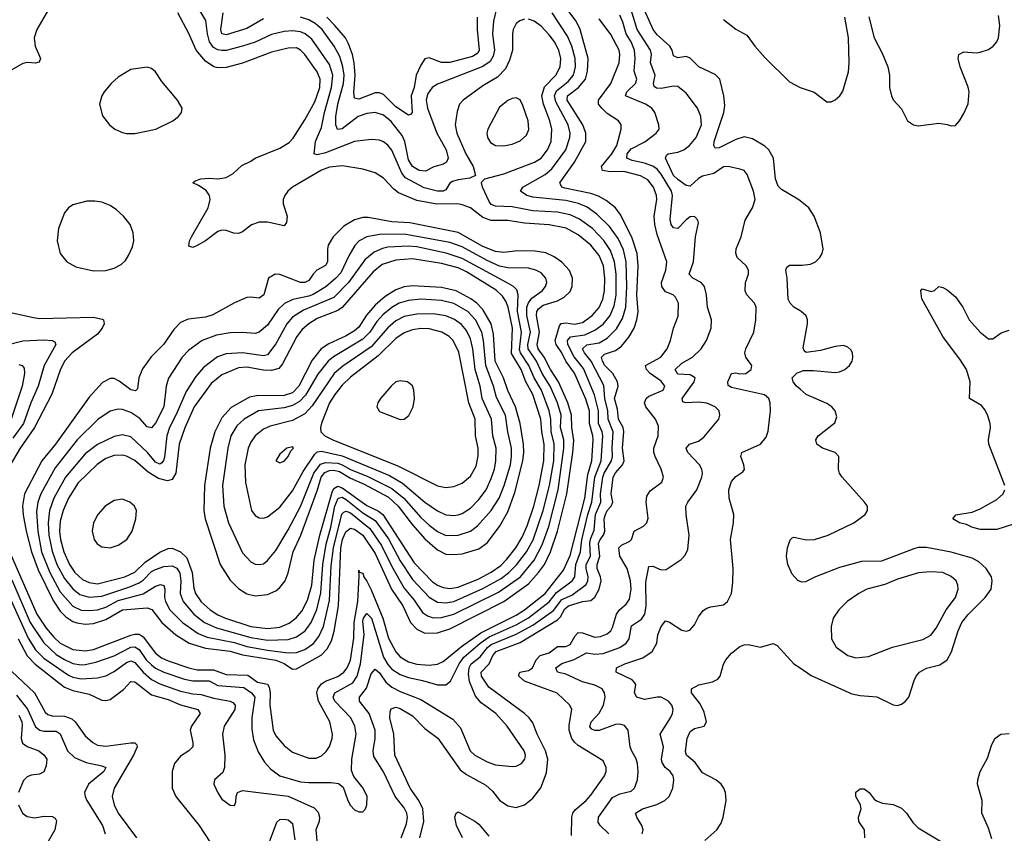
# Model space of a CAD drawing. Header units: inches. Extents: x 1649636 to 1815363, y 506543 to 641975.
# Tile 310 of 656: x 1686234 to 1690986, y 625413 to 629338. Entities that reach past the tile are written whole.
import ezdxf

# ---------------------------------------------------------------- set-up
doc = ezdxf.new("R2010")
doc.units = ezdxf.units.IN
doc.header["$MEASUREMENT"] = 0
doc.layers.add('B6682', color=7, linetype='Continuous')
doc.layers.add('B6692', color=7, linetype='Continuous')

msp = doc.modelspace()

# ---------------------------------------------------------------- linework, layer by layer
at = {"layer": 'B6682', "color": 5}
for points, elevation in [([(1688164.6, 625390), (1688184.5, 625470), (1688180.3, 625530), (1688160.7, 625570), (1688117.9, 625630), (1688045.1, 625790), (1688039.4, 625890), (1688020.5, 625970), (1688021.8, 625998.3), (1688027.2, 626012.8), (1688050, 626020.5), (1688070, 626015.3), (1688130, 625979.3), (1688190, 625918.3), (1688251.7, 625871.7), (1688359.4, 625719.4), (1688390, 625696.9), (1688484, 625644), (1688515.2, 625615.2), (1688550, 625572.1), (1688590, 625544.3), (1688630, 625536.8), (1688670, 625550.2), (1688710, 625581.5), (1688748.7, 625631.3), (1688776, 625704), (1688782.8, 625770), (1688772.2, 625810), (1688731.2, 625890), (1688710, 625945.6), (1688692.5, 625970), (1688669.9, 625990), (1688497.4, 626117.4), (1688462.2, 626170), (1688461, 626190), (1688499.6, 626230), (1688518.2, 626270), (1688533.3, 626290), (1688650, 626333), (1688830, 626442.4), (1688843.7, 626456.3), (1688864.6, 626495.4), (1688882.6, 626510), (1688950, 626531.1), (1688990, 626534.9), (1689010, 626552), (1689030.7, 626590), (1689040.6, 626630), (1689037.9, 626650), (1689021.3, 626690), (1689021.8, 626710), (1689034, 626750), (1689026.7, 626810), (1689035.7, 626830), (1689052.2, 626850), (1689058.5, 626870), (1689055.2, 626930), (1689060.6, 626950), (1689070, 626970.1), (1689088.5, 626990), (1689096.4, 627010), (1689087.9, 627050), (1689098.2, 627130), (1689108.7, 627151.3), (1689142.7, 627190), (1689151.5, 627210), (1689142.7, 627270), (1689150.4, 627350.4), (1689146.8, 627370), (1689124.5, 627410), (1689119.1, 627459.1), (1689104, 627510), (1689121.8, 627570), (1689119.5, 627590), (1689096.2, 627630), (1689058.8, 627670), (1689046.7, 627690), (1689042.6, 627710), (1689055.8, 627724.2), (1689110, 627741.8), (1689138.2, 627761.8), (1689174.4, 627805.5), (1689199.5, 627850), (1689212.5, 627890), (1689218.7, 627930), (1689213.2, 628010), (1689219.6, 628150), (1689213.8, 628210), (1689190, 628283.4), (1689134.9, 628394.9), (1689109.2, 628429.2), (1689064.6, 628464.6), (1689026.7, 628486.7), (1688990, 628498.6), (1688864.7, 628524.7), (1688850.8, 628530), (1688843.3, 628543.3), (1688841.5, 628550), (1688912, 628650), (1688967.1, 628750), (1688966.6, 628790), (1688951.6, 628830), (1688875.7, 628950), (1688878.1, 628970), (1688930.7, 629010), (1688964.2, 629050), (1688974.6, 629090), (1688976.9, 629150), (1688938.3, 629290), (1688919.4, 629330), (1688838.7, 629438.7)], 620), ([(1686373.9, 629386.1), (1686316.9, 629290), (1686304.3, 629250), (1686309.5, 629209.5), (1686333.7, 629150), (1686328, 629132), (1686310, 629128.2), (1686271.8, 629131.8), (1686250, 629126.2), (1686115.3, 629050)], 680), ([(1688670, 629340.2), (1688647.3, 629332.7), (1688630, 629319.1), (1688615.5, 629290), (1688612.3, 629270), (1688611.7, 629190), (1688597.8, 629142.2), (1688578.8, 629101.2), (1688539.8, 629060.2), (1688470, 629018.8), (1688373.8, 628950), (1688357.3, 628930), (1688345, 628895), (1688336.2, 628830), (1688343.6, 628790), (1688387.9, 628690), (1688422, 628630), (1688433.5, 628586.5), (1688406.8, 628573.2), (1688350, 628565.2), (1688323.2, 628556.8), (1688310.6, 628549.4), (1688290, 628517.5), (1688277.7, 628510), (1688250, 628510.7), (1688186.4, 628526.4), (1688095.4, 628575.4), (1688077.6, 628597.6), (1688030, 628707.9), (1688010, 628732.9), (1687990, 628748.2), (1687970, 628756.5), (1687930, 628759.8), (1687850, 628750.5), (1687710, 628695.6), (1687670, 628685.7), (1687654.5, 628690), (1687662.4, 628750), (1687690, 628818), (1687704.7, 628890), (1687739, 629010), (1687745.7, 629070), (1687730, 629121.1), (1687643.8, 629243.8), (1687612.5, 629270), (1687590, 629279.4), (1687550, 629283.4), (1687510, 629279.9), (1687450, 629265.6), (1687370, 629229.5), (1687310, 629209.9), (1687230.4, 629189.6), (1687210, 629188.4), (1687190, 629192.3), (1687170, 629204), (1687150.7, 629230.7), (1687140.1, 629270), (1687133, 629333), (1687098.8, 629390)], 660), ([(1688534.3, 629385.7), (1688521.4, 629330), (1688516.2, 629270), (1688525.5, 629190), (1688519.1, 629160.9), (1688504.2, 629135.8), (1688470, 629111.7), (1688250, 629027), (1688224.4, 629010), (1688201.7, 628978.3), (1688195.1, 628950), (1688201.8, 628910), (1688247.5, 628790), (1688291.7, 628710), (1688301.4, 628670), (1688293.7, 628650), (1688278.7, 628641.3), (1688232.9, 628627.1), (1688192.6, 628607.4), (1688162.6, 628610), (1688130, 628629.9), (1688110, 628661.8), (1688092.2, 628750), (1688079.5, 628779.5), (1688026.2, 628846.2), (1687990, 628876.7), (1687950, 628890.4), (1687910, 628885), (1687867.8, 628870), (1687790, 628810.9), (1687767.5, 628807.5), (1687760.1, 628830), (1687759.7, 628870), (1687769.2, 628930), (1687797, 629030), (1687799.3, 629070), (1687794.3, 629110), (1687779.3, 629159.3), (1687751.6, 629210), (1687693.2, 629290), (1687659.6, 629319.6), (1687630, 629336.5), (1687589.7, 629350.3)], 640), ([(1689238, 625410), (1689242.3, 625430), (1689237.2, 625450), (1689212.3, 625490), (1689206.2, 625510), (1689240.5, 625530), (1689308.4, 625551.6), (1689348.3, 625570), (1689369.2, 625590.8), (1689386.2, 625630), (1689391.5, 625670), (1689387.8, 625690), (1689374, 625710), (1689349.9, 625729.9), (1689334.3, 625754.3), (1689331, 625770), (1689341.9, 625830), (1689325.8, 625890), (1689375, 625970), (1689384.8, 625990), (1689387.7, 626010), (1689380.8, 626030), (1689364.8, 626050), (1689330, 626069), (1689310, 626069.9), (1689250, 626058.8), (1689212.6, 626070), (1689201.2, 626090), (1689207.1, 626130), (1689200.7, 626140.7), (1689190, 626152.1), (1689113, 626190), (1689114, 626210), (1689154.3, 626230), (1689241, 626259), (1689286.2, 626290), (1689308.2, 626330), (1689314.2, 626370), (1689330, 626410.4), (1689350, 626437), (1689370, 626431.6), (1689430, 626391.8), (1689450, 626387.2), (1689468.2, 626391.8), (1689490, 626418), (1689510, 626456.4), (1689532.6, 626487.4), (1689550, 626498.9), (1689570, 626504.6), (1689630, 626514.4), (1689650, 626530.5), (1689669.7, 626570), (1689676.1, 626623.9), (1689677.2, 626690), (1689664.5, 626830), (1689678.5, 626910), (1689680.4, 626950), (1689658.5, 627030), (1689655.8, 627070), (1689670, 627110.3), (1689690, 627133.4), (1689723.3, 627156.7), (1689731.9, 627168.1), (1689729.6, 627190), (1689714.7, 627230), (1689718.4, 627250), (1689809.6, 627290), (1689836.9, 627323.1), (1689847, 627353), (1689857.6, 627450), (1689856.4, 627490), (1689849.8, 627509.8), (1689828.6, 627528.6), (1689670, 627562.9), (1689652.7, 627572.7), (1689652.3, 627590), (1689670, 627630.4), (1689690, 627634.6), (1689709.2, 627629.2), (1689738, 627630), (1689764, 627650), (1689768, 627670), (1689737.7, 627710), (1689733.3, 627730), (1689738.2, 627750), (1689776.8, 627830), (1689787.3, 627890), (1689788.3, 627950), (1689779.7, 627970), (1689743.5, 628010), (1689735.1, 628030), (1689737.6, 628070), (1689750.8, 628110), (1689750.8, 628130), (1689739.7, 628150), (1689696.9, 628190), (1689691, 628211), (1689692.6, 628232.6), (1689716.2, 628290), (1689735.1, 628370), (1689771.1, 628430), (1689783.9, 628470), (1689775.8, 628510), (1689745.5, 628590), (1689730, 628609.8), (1689710, 628617), (1689654, 628630), (1689630, 628627.5), (1689584.2, 628595.8), (1689530, 628582.5), (1689510, 628571.6), (1689470, 628534), (1689450, 628538.4), (1689410, 628566.1), (1689390, 628586.3), (1689351.5, 628670), (1689356.2, 628683.8), (1689363.6, 628690), (1689410, 628697.8), (1689439.9, 628710), (1689467, 628730), (1689498.5, 628770), (1689524.6, 628830), (1689520.8, 628870), (1689505.8, 628910), (1689450, 628983.5), (1689410, 629014.5), (1689390, 629017), (1689330, 629005.8), (1689307.1, 629007.1), (1689295.6, 629015.6), (1689292.3, 629030), (1689300.6, 629070), (1689278, 629130), (1689283.7, 629170), (1689278, 629190), (1689214.1, 629290), (1689185.5, 629385.5)], 540), ([(1690000, 628463.4), (1689990, 628471.4), (1689910, 628517.7), (1689894.1, 628534.1), (1689881.1, 628570), (1689871.6, 628670), (1689850, 628709.2), (1689830, 628727.8), (1689770, 628763.4), (1689730, 628771.9), (1689690, 628759), (1689610, 628719.1), (1689590, 628718), (1689583.7, 628730), (1689585.8, 628750), (1689632.8, 628890), (1689637.2, 628922.8), (1689632.9, 628970), (1689612.8, 629050), (1689590, 629073.2), (1689510.9, 629110.9), (1689470, 629151.8), (1689450, 629160.2), (1689410, 629154.2), (1689390, 629162.9), (1689383.4, 629190), (1689372, 629210), (1689310, 629265.2), (1689290.5, 629290), (1689235.1, 629415.1)], 520), ([(1686176.1, 626790), (1686317.3, 626470), (1686361.9, 626401.9), (1686398.5, 626358.5), (1686430, 626330.4), (1686490, 626299.6), (1686550, 626292), (1686590, 626299.7), (1686770, 626368.6), (1686790, 626373.9), (1686810, 626373), (1686830, 626360.8), (1686890, 626281.5), (1686919.2, 626259.2), (1686950, 626244), (1687050, 626210.3), (1687090, 626201.3), (1687170, 626200.9), (1687230, 626179), (1687335.9, 626176), (1687382, 626142), (1687430, 626131.9), (1687438.3, 626118.3), (1687442.6, 626090), (1687441.6, 626030), (1687457.1, 625910), (1687470, 625883.5), (1687510, 625835.6), (1687550, 625803.2), (1687630, 625774.2), (1687665.3, 625774.7), (1687690, 625786.8), (1687712.6, 625807.4), (1687730, 625831.8), (1687742.5, 625870), (1687743.2, 625890), (1687730.5, 625950), (1687675.6, 626050), (1687668, 626090), (1687672.8, 626110), (1687690, 626132.8), (1687710, 626145.9), (1687770, 626169), (1687799, 626190), (1687813.8, 626210), (1687830, 626248.5), (1687846.8, 626353.2), (1687848.9, 626430), (1687865.6, 626530), (1687872.3, 626652.3), (1687870, 626682), (1687871.8, 626671.8), (1687890, 626667.4), (1687895.2, 626650), (1687910, 626629.5), (1687930, 626587.1), (1687986.5, 626450), (1688014.5, 626354.5), (1688050, 626287.7), (1688070, 626263.8), (1688110, 626239.1), (1688150, 626229), (1688210, 626223.8), (1688250, 626229.2), (1688278.5, 626241.5), (1688365.6, 626314.4), (1688460.3, 626379.7), (1688630, 626464.4), (1688671, 626490), (1688770, 626569.2), (1688858.3, 626681.7), (1688890, 626753.1), (1688960.7, 627030), (1688976.4, 627143.6), (1688995.1, 627210), (1689001.6, 627310), (1689000.5, 627330), (1688983.8, 627390), (1688983.4, 627450), (1688966.8, 627506.8), (1688911.7, 627631.7), (1688869.8, 627689.8), (1688851, 627731), (1688823.3, 627770), (1688819, 627790), (1688839.9, 627860.1), (1688847.8, 627872.2), (1688870, 627875.1), (1688911.1, 627868.9), (1688950, 627877.5), (1688997.1, 627910), (1689030, 627949.5), (1689047.8, 627990), (1689056.7, 628030), (1689058.8, 628090), (1689051.2, 628150), (1689030, 628200.2), (1688990, 628250.4), (1688930, 628300.1), (1688871.7, 628331.7), (1688790, 628348.3), (1688670, 628356.2), (1688590, 628369.3), (1688510, 628368.5), (1688470, 628383.8), (1688410, 628430.4), (1688370, 628445.1), (1688349.1, 628449.1), (1688248, 628448), (1688150, 628464.5), (1688061.6, 628501.6), (1688039.4, 628519.4), (1687990, 628573.2), (1687950, 628598), (1687890, 628616.3), (1687792.2, 628632.2), (1687730, 628626.3), (1687690, 628611.4), (1687551, 628530), (1687528.1, 628510), (1687513, 628490), (1687505.5, 628470), (1687505.5, 628450), (1687524.2, 628390), (1687521.3, 628358.7), (1687510, 628343.1), (1687430, 628361.4), (1687390, 628360.4), (1687352.3, 628347.7), (1687310, 628314.5), (1687290, 628306.5), (1687267.2, 628307.2), (1687230, 628320.2), (1687210, 628322), (1687190, 628316.4), (1687130, 628271.3), (1687090, 628248.4), (1687070, 628238.5), (1687050, 628245.2), (1687053.6, 628270), (1687062.8, 628290), (1687143.4, 628430), (1687153.7, 628470), (1687149.9, 628490), (1687133.3, 628513.3), (1687097.7, 628537.7), (1687069, 628550), (1687080.5, 628559.5), (1687108.7, 628570), (1687150, 628573.2), (1687190, 628569.3), (1687230, 628576.8), (1687264.1, 628595.9), (1687306.3, 628633.7), (1687350, 628654.6), (1687370.9, 628670), (1687490, 628718.4), (1687534.7, 628745.3), (1687553.3, 628766.7), (1687610, 628854.8), (1687658.2, 628941.8), (1687682.4, 629010), (1687684.8, 629050), (1687670, 629085.6), (1687610, 629169.8), (1687590, 629191), (1687570, 629201.3), (1687530, 629200.4), (1687450, 629181.2), (1687310, 629127.7), (1687230, 629106.9), (1687190, 629105.5), (1687170.3, 629110.3), (1687130, 629137.5), (1687085.9, 629190), (1687051, 629271), (1686997.5, 629370)], 680), ([(1686196.1, 626636.1), (1686285.2, 626430), (1686351, 626331), (1686410, 626275.8), (1686450, 626250.4), (1686490, 626232.1), (1686530, 626224.9), (1686550, 626226.3), (1686601.5, 626238.5), (1686690, 626268), (1686770, 626310.9), (1686790, 626312.8), (1686810, 626299.2), (1686844.6, 626250), (1686870, 626225.2), (1686890, 626209.1), (1686930, 626189.4), (1687030, 626156.3), (1687070, 626147.7), (1687148, 626148), (1687190, 626125.1), (1687315.2, 626115.2), (1687353.4, 626090), (1687369.1, 626070), (1687353.7, 625970), (1687355, 625915), (1687363, 625863), (1687385.2, 625805.2), (1687416.3, 625756.3), (1687444.1, 625724.1), (1687490.3, 625690), (1687590, 625661.1), (1687630, 625657.1), (1687738, 625658), (1687772.5, 625652.5), (1687795.1, 625635.1), (1687817.4, 625570), (1687830, 625546.4), (1687850, 625525.3), (1687870, 625515.8), (1687890, 625515.5), (1687902.9, 625530), (1687909.7, 625550), (1687910.8, 625590), (1687891, 625630), (1687846.6, 625686.6), (1687835.2, 625715.2), (1687837.5, 625770), (1687857.5, 625890), (1687852.1, 625930), (1687832.2, 625970), (1687755.5, 626050), (1687746.3, 626070), (1687755.7, 626090), (1687841.8, 626138.2), (1687863.5, 626170), (1687878.8, 626230), (1687897.3, 626370), (1687890, 626436.4), (1687893.7, 626450), (1687910, 626472.1), (1687931.3, 626450), (1687990, 626261.9), (1688010, 626227.5), (1688030, 626204.8), (1688070, 626178.3), (1688110, 626163.5), (1688178.7, 626150), (1688250, 626129.5), (1688290, 626129.4), (1688313.4, 626146.6), (1688355.8, 626230), (1688377.9, 626262.1), (1688456.7, 626330), (1688500, 626360), (1688630, 626418), (1688690, 626452.8), (1688790, 626529.5), (1688825.3, 626574.7), (1688899.9, 626630), (1688913.4, 626650), (1688917.3, 626710), (1688940, 626770), (1688947.5, 626827.5), (1688975.7, 626950), (1688995.6, 627010), (1689010.3, 627130), (1689041.1, 627210), (1689048, 627330), (1689045.5, 627350), (1689027.6, 627390), (1689027.5, 627450), (1689008.1, 627528.1), (1688954.3, 627654.3), (1688910, 627711.4), (1688880.2, 627770), (1688877.9, 627790), (1688892.5, 627807.5), (1688962.1, 627817.9), (1689010, 627839.3), (1689050.6, 627869.4), (1689083.4, 627910), (1689103.1, 627956.9), (1689112.1, 628007.9), (1689112.9, 628110), (1689105.3, 628170), (1689084.7, 628224.7), (1689052.8, 628272.8), (1688998, 628330), (1688936, 628376), (1688890, 628396.4), (1688830, 628408.9), (1688710, 628415.7), (1688610, 628435.5), (1688530, 628438.1), (1688510, 628446.6), (1688499.9, 628459.9), (1688467.7, 628530), (1688463, 628550), (1688464, 628556), (1688479.3, 628570), (1688570, 628593.3), (1688719.3, 628650), (1688750.5, 628670), (1688781.4, 628710), (1688798.7, 628750), (1688801.7, 628810), (1688793.3, 628850), (1688761.8, 628930), (1688754.7, 628970), (1688767, 629013), (1688821.1, 629070), (1688843.1, 629110), (1688845.7, 629150), (1688836.3, 629190), (1688815.6, 629230), (1688790, 629265.2), (1688750, 629305.6), (1688716.8, 629330), (1688690, 629339.5)], 660), ([(1687410, 629341.4), (1687330, 629295.7), (1687230, 629263.8), (1687209, 629270), (1687204.3, 629290), (1687216.4, 629370)], 640), ([(1688441.8, 629350), (1688441.6, 629290), (1688452.3, 629190), (1688444.7, 629175.3), (1688419.3, 629160.7), (1688310, 629131.8), (1688270, 629131.5), (1688210, 629153.3), (1688190, 629148.4), (1688170, 629118.9), (1688147.5, 629070), (1688137.1, 629010), (1688123.2, 628970), (1688127.9, 628890), (1688120.4, 628879.6), (1688110, 628876.8), (1688050, 628916.7), (1687990, 628977.3), (1687970, 628985), (1687950, 628984), (1687870, 628953.9), (1687850, 628959.6), (1687846.8, 628986.8), (1687852.3, 629070), (1687848.9, 629128.9), (1687840.4, 629170), (1687821.7, 629221.7), (1687806.7, 629250), (1687755.2, 629310), (1687715.6, 629350)], 620), ([(1688075.4, 625390), (1688101.5, 625458.5), (1688104.9, 625490), (1688101.8, 625510), (1688090, 625535.4), (1688046, 625590), (1687990, 625709.8), (1687943.1, 625783.1), (1687939.2, 625810), (1687950.4, 625870), (1687949.3, 625910.7), (1687921, 625990), (1687874, 626050), (1687873.9, 626070), (1687907, 626113), (1687930, 626182.3), (1687950, 626204), (1687970, 626186), (1688001.2, 626141.2), (1688030, 626117.8), (1688070, 626096), (1688170, 626058.5), (1688323.7, 625963.7), (1688360.9, 625920.9), (1688407.4, 625810), (1688430, 625788.8), (1688490, 625756.6), (1688530, 625743.3), (1688610, 625735.5), (1688630, 625736.9), (1688655.8, 625750), (1688672.7, 625770), (1688674.8, 625790), (1688668, 625810), (1688586.6, 625930), (1688532.1, 625990), (1688461.7, 626041.7), (1688433.7, 626073.7), (1688404.2, 626144.2), (1688399.5, 626179.5), (1688402.7, 626210), (1688412.7, 626230), (1688456.7, 626263.3), (1688491.9, 626308.1), (1688510, 626323), (1688630, 626372.8), (1688710, 626416.2), (1688810, 626487.7), (1688850, 626540.9), (1688898.6, 626561.4), (1688967.7, 626612.3), (1688975.8, 626630), (1688978.2, 626650), (1688967.7, 626690), (1688968.6, 626710), (1688988.3, 626750), (1688986, 626810), (1688989.2, 626830.8), (1689005.8, 626874.2), (1689013.7, 626950), (1689038.7, 627010), (1689036.4, 627050), (1689048.9, 627130), (1689055.3, 627150), (1689090.2, 627210), (1689095.5, 627230), (1689093, 627270), (1689097.6, 627350), (1689073.9, 627410), (1689072.3, 627450), (1689058.8, 627510), (1689052.5, 627572.5), (1688992.2, 627690), (1688959.1, 627730), (1688950.9, 627750), (1688971.1, 627768.9), (1689030, 627779.3), (1689070, 627800.8), (1689114.4, 627845.6), (1689143.8, 627896.2), (1689159.2, 627950), (1689163.5, 628050), (1689160.8, 628170), (1689147.6, 628227.6), (1689121.7, 628281.7), (1689080.4, 628340.4), (1689018.9, 628398.9), (1688972.9, 628432.9), (1688931.1, 628451.1), (1688870, 628466.1), (1688710, 628481.7), (1688681.5, 628490), (1688650.9, 628510), (1688661.8, 628530), (1688769.9, 628590), (1688802.5, 628617.5), (1688869.1, 628710), (1688889.5, 628770), (1688890.7, 628790), (1688880.7, 628830), (1688821.5, 628941.5), (1688815, 628970), (1688825.4, 628994.6), (1688881.1, 629038.9), (1688906.5, 629070), (1688916.9, 629110), (1688914.6, 629150), (1688898.6, 629210), (1688877.7, 629257.7), (1688804.5, 629370)], 640), ([(1688897.3, 625402.7), (1688898.1, 625490), (1688903.8, 625510), (1688914.7, 625525.3), (1688967.3, 625570), (1688990, 625596.3), (1689055.8, 625690), (1689063.9, 625710), (1689065, 625730), (1689050, 625761.5), (1688930, 625836.6), (1688911.7, 625851.7), (1688899.1, 625870), (1688886.1, 625910), (1688885.9, 625934.1), (1688899.3, 626010), (1688889.8, 626030), (1688828.1, 626088.1), (1688670, 626147.2), (1688642.5, 626170), (1688643.1, 626176.9), (1688648.4, 626190), (1688690, 626198.2), (1688708.5, 626210), (1688726, 626250), (1688745.7, 626270), (1688790, 626283.9), (1688830, 626314.1), (1688870, 626314.3), (1688890, 626323.3), (1688914.5, 626365.5), (1688930, 626381), (1688950, 626380.1), (1689010, 626359.3), (1689037.6, 626362.4), (1689070, 626375.1), (1689086.7, 626390), (1689095.2, 626404.8), (1689114.2, 626470), (1689130, 626492), (1689161.7, 626518.3), (1689177.3, 626542.7), (1689185.2, 626590), (1689182.6, 626630), (1689165, 626690), (1689130.3, 626750), (1689125.4, 626790), (1689137.9, 626802.1), (1689178.5, 626821.5), (1689186.2, 626830), (1689199.2, 626870), (1689245, 626895), (1689260.4, 626910), (1689266.9, 626933.1), (1689257.2, 627010), (1689260.4, 627039.6), (1689276, 627064), (1689333.7, 627106.3), (1689341.2, 627130), (1689330.6, 627170), (1689300.2, 627230), (1689294.9, 627250), (1689295.2, 627270), (1689315.4, 627330), (1689316.3, 627376.3), (1689302.7, 627410), (1689256.2, 627470), (1689249.5, 627490), (1689256.8, 627510), (1689270, 627520.7), (1689339.8, 627550), (1689346.8, 627570), (1689330, 627594.1), (1689276.7, 627630), (1689258.6, 627650), (1689254.8, 627670), (1689329, 627710), (1689358.5, 627750), (1689375, 627790), (1689388.6, 627850), (1689412.6, 627907.4), (1689414.1, 627970), (1689399.7, 627999.7), (1689388.4, 628010), (1689350, 628024.3), (1689332.5, 628050), (1689331.4, 628070), (1689353, 628130), (1689356.9, 628170), (1689310, 628301.5), (1689299, 628350), (1689296, 628390), (1689309.5, 628470), (1689307.8, 628490), (1689292.9, 628530), (1689264.9, 628564.9), (1689230, 628584.4), (1689150, 628604.7), (1689083.3, 628603.3), (1689046.3, 628610), (1689041.9, 628630), (1689092.1, 628690), (1689116, 628730), (1689137.3, 628810), (1689136.8, 628830), (1689123.5, 628850), (1689070, 628884.7), (1689042.8, 628910), (1689028.2, 628930), (1689027.7, 628950), (1689086.5, 629030), (1689126.4, 629130), (1689130.8, 629170), (1689126.4, 629190), (1689086.6, 629266.6), (1689030, 629341.3)], 580), ([(1689077.3, 625410), (1689035, 625450), (1689025.7, 625465.7), (1689027.2, 625490), (1689094.9, 625585.1), (1689130, 625603), (1689184.3, 625615.7), (1689201.6, 625630), (1689216.1, 625670), (1689219.5, 625710), (1689216.3, 625750), (1689210, 625771.8), (1689188, 625808), (1689180.7, 625830), (1689171.2, 625910), (1689152.5, 625932.5), (1689130, 625939), (1689110, 625937.9), (1689030, 625908.7), (1689010, 625907.7), (1688994.8, 625914.8), (1688985.9, 625925.9), (1688992.2, 625950), (1689030, 625992.6), (1689051.9, 626030), (1689059.9, 626070), (1689057.2, 626090), (1689044.8, 626110), (1689010, 626126.7), (1688950, 626142.8), (1688870, 626180.6), (1688829.3, 626190), (1688821.7, 626210), (1688850, 626231), (1688910, 626250.5), (1688970, 626283.3), (1689010, 626276.5), (1689050, 626279.3), (1689130, 626308.8), (1689161, 626330), (1689174.7, 626350), (1689187, 626413), (1689235, 626445), (1689251.7, 626470), (1689257.9, 626510), (1689255.7, 626624.3), (1689270, 626699.3), (1689290, 626701.6), (1689330, 626683.7), (1689354.7, 626685.3), (1689425.9, 626734.1), (1689444.9, 626755.1), (1689458, 626782), (1689465.7, 626850), (1689449.8, 626950.2), (1689448.4, 626990), (1689458, 627010), (1689501.5, 627070), (1689526.6, 627130), (1689528.8, 627150), (1689525.6, 627170), (1689514.8, 627190), (1689458.2, 627250), (1689449.8, 627270), (1689467.3, 627290), (1689510, 627305), (1689536.2, 627323.8), (1689608.5, 627410), (1689613.3, 627430), (1689609.7, 627450), (1689590, 627469.7), (1689550, 627487.8), (1689510, 627492.6), (1689449.3, 627489.3), (1689434, 627494), (1689430.8, 627510), (1689489.1, 627590), (1689494, 627610), (1689470, 627625), (1689410, 627627.2), (1689397.2, 627650), (1689430, 627681.3), (1689481.5, 627710), (1689523.5, 627750), (1689547.9, 627790), (1689571.7, 627850), (1689572.5, 627890), (1689554, 627950), (1689548.4, 628010), (1689538.9, 628050), (1689523.1, 628070), (1689483.5, 628090), (1689464.5, 628110), (1689486.5, 628170), (1689494.8, 628290), (1689510, 628358), (1689507.6, 628370), (1689490, 628387.6), (1689470, 628386.6), (1689450, 628372), (1689410.1, 628329.9), (1689390, 628332.8), (1689378.9, 628350), (1689373, 628373), (1689384.3, 628490), (1689379.4, 628510), (1689330, 628591.8), (1689310, 628616.2), (1689290, 628630.9), (1689250, 628645.1), (1689190, 628658.2), (1689164.9, 628670), (1689165.7, 628690), (1689185.4, 628714.6), (1689251.5, 628748.5), (1689305.3, 628790), (1689319.8, 628810), (1689319.1, 628830), (1689299.1, 628890), (1689284.1, 628910), (1689254, 628930), (1689158.4, 628970), (1689164.5, 628990), (1689205.3, 629030), (1689211.7, 629050), (1689199.3, 629090), (1689203.7, 629150), (1689200.6, 629190), (1689185.1, 629230), (1689160.6, 629270), (1689145.4, 629325.4), (1689130, 629359.1)], 560), ([(1689630, 629338), (1689690, 629292.1), (1689743.4, 629263.4), (1689781.2, 629210), (1689830, 629155), (1689950, 629038.2), (1690000, 629010.3)], 520), ([(1690000, 627933.5), (1689970, 627950.8), (1689952.7, 627970), (1689943.4, 627990), (1689938.5, 628090), (1689931.3, 628128.7), (1689936.3, 628143.7), (1689950, 628152.8), (1690000, 628152.8)], 520), ([(1686153.7, 627933.7), (1686300.4, 627900.4), (1686330, 627896.8), (1686590, 627901.8), (1686632.8, 627892.8), (1686638, 627890), (1686640.3, 627880.3), (1686641.6, 627870), (1686631.6, 627850), (1686610, 627821), (1686486.7, 627730), (1686450.6, 627690), (1686430, 627647.2), (1686388.9, 627531.1), (1686306.1, 627370), (1686235.7, 627270), (1686129.1, 627090)], 680), ([(1686167.1, 627767.1), (1686250, 627788.5), (1686350, 627793.8), (1686390.6, 627790), (1686403, 627783), (1686409.2, 627770), (1686352.8, 627670), (1686323.3, 627570), (1686288.2, 627490), (1686252, 627390), (1686200.6, 627319.4)], 660), ([(1686230, 627674.8), (1686246.4, 627670), (1686256.4, 627656.4), (1686257.3, 627630), (1686246.1, 627570), (1686193.7, 627410)], 640), ([(1690000, 627554.7), (1689982.8, 627570), (1689966.6, 627590), (1689961.7, 627610), (1689985.8, 627634.2), (1690000, 627639.2)], 520), ([(1690000, 626627.4), (1689990, 626631.3), (1689962.8, 626662.8), (1689941.3, 626710), (1689934.5, 626750), (1689939.3, 626790), (1689952.5, 626827.5), (1689962.5, 626837.5), (1689970, 626840.7), (1690000, 626834.7)], 520), ([(1686159.9, 626610), (1686274.2, 626354.2), (1686310, 626297), (1686350, 626257.8), (1686470, 626175.3), (1686490, 626166.2), (1686530, 626157.8), (1686610, 626162.6), (1686650, 626172), (1686690, 626192.3), (1686750, 626236.1), (1686770, 626244.9), (1686790, 626236.5), (1686830, 626190.4), (1686870, 626155.3), (1686910, 626133.9), (1687010, 626098.8), (1687070, 626085.5), (1687110, 626081.9), (1687170, 626065.1), (1687250.1, 626050.1), (1687263, 626043), (1687273.9, 626030), (1687272.2, 626010), (1687221.5, 625930), (1687212.1, 625890), (1687224.8, 625790), (1687223.2, 625730), (1687213.9, 625706.1), (1687174.9, 625670), (1687170.4, 625650), (1687190, 625607.7), (1687210, 625577.3), (1687250, 625548.4), (1687270, 625547.3), (1687277, 625563), (1687278, 625590), (1687285.2, 625610), (1687310, 625618.7), (1687530, 625590.9), (1687655.4, 625535.4), (1687674.5, 625514.5), (1687681.5, 625490), (1687679.4, 625470), (1687663, 625430), (1687676.6, 625290)], 640), ([(1686227.4, 626350), (1686270, 626268.9), (1686308.6, 626228.6), (1686450, 626117.9), (1686490, 626101.5), (1686570, 626083.7), (1686630, 626054.8), (1686650, 626053.2), (1686670, 626058.1), (1686734.5, 626105.5), (1686770, 626145), (1686790, 626143.8), (1686870, 626080.1), (1686950, 626057.8), (1687010, 626032.4), (1687094, 626010), (1687105.2, 625990), (1687063.5, 625930), (1687057.6, 625910), (1687069.4, 625850), (1687069.2, 625830), (1687050.3, 625810), (1687010, 625785.3), (1686981.6, 625750), (1686969.2, 625710), (1686970.2, 625630), (1686987.3, 625590), (1687100.2, 625450), (1687179.6, 625330)], 620), ([(1689541.4, 625378.6), (1689598, 625430), (1689618.7, 625461.3), (1689629.8, 625490.2), (1689643.5, 625570), (1689640.4, 625610), (1689632.8, 625630), (1689618.9, 625650), (1689594.3, 625670), (1689530, 625703.9), (1689493.5, 625753.5), (1689452.7, 625790), (1689447.5, 625807.5), (1689455, 625870), (1689470, 625904.4), (1689490, 625918), (1689537.6, 625930), (1689548.9, 625950), (1689537.4, 625997.4), (1689517.5, 626037.5), (1689476.2, 626090), (1689476, 626110), (1689511.1, 626128.9), (1689577.2, 626142.8), (1689603.6, 626156.4), (1689614.5, 626170), (1689631.2, 626228.8), (1689642, 626250), (1689670, 626281.1), (1689710, 626314.3), (1689730, 626322.3), (1689750, 626322.8), (1689810, 626310.3), (1689870, 626328), (1689890, 626319.1), (1689970.3, 626230), (1690000, 626210)], 520), ([(1686195.3, 626195.3), (1686304.9, 626090), (1686357.2, 625997.2), (1686370, 625985.6), (1686390, 625978.9), (1686450, 625977.4), (1686485.5, 625965.5), (1686501.7, 625950), (1686550, 625883.2), (1686586.9, 625850), (1686610, 625837.4), (1686650, 625833.2), (1686770, 625849.4), (1686789.3, 625849.3), (1686798.7, 625838.7), (1686801.4, 625830), (1686783.9, 625790), (1686689.5, 625630), (1686680.9, 625590), (1686689.4, 625550), (1686708.7, 625510), (1686797.1, 625390)], 580), ([(1686218.2, 626078.2), (1686271.9, 626011.9), (1686310, 625926.6), (1686330.5, 625910.5), (1686350, 625905.5), (1686410, 625904.5), (1686430, 625893.1), (1686464.8, 625810), (1686497.9, 625777.9), (1686554.5, 625754.5), (1686630, 625738.6), (1686650.2, 625730), (1686639.7, 625710), (1686566.2, 625650), (1686546.8, 625610), (1686549.4, 625590), (1686558.8, 625570), (1686633.5, 625450), (1686647.3, 625410)], 560), ([(1686230, 625982.1), (1686244.3, 625950), (1686246.5, 625933.5), (1686241.8, 625870), (1686247, 625847), (1686270, 625831.2), (1686326, 625810), (1686352.6, 625790), (1686364.4, 625770), (1686362.5, 625737.5), (1686351.1, 625708.9), (1686330, 625698.3), (1686290, 625692.9), (1686270, 625685.6), (1686252.6, 625667.4), (1686228.1, 625610)], 540), ([(1686228, 625550), (1686248, 625510), (1686270, 625492.8), (1686307.7, 625487.7), (1686350, 625495.3), (1686390, 625494), (1686405.2, 625485.2), (1686412.1, 625472.1), (1686403, 625430), (1686358.1, 625350)], 540), ([(1688370.6, 625390), (1688342.3, 625450), (1688334.8, 625490), (1688340.5, 625510), (1688350, 625516.5), (1688430, 625471.7), (1688450, 625456.5), (1688498.8, 625398.8)], 580), ([(1687409.8, 625290), (1687474.5, 625465.5), (1687490, 625479), (1687510, 625481.2), (1687530, 625478.2), (1687550, 625459.3), (1687561.7, 625381.7)], 620)]:
    msp.add_lwpolyline(points, dxfattribs=dict(at, elevation=elevation))
for points, elevation in [([(1686850, 629108.5), (1686770, 629097.2), (1686710, 629060.3), (1686676.2, 629030), (1686641.8, 628990), (1686630.2, 628970), (1686619, 628930), (1686634.3, 628874.3), (1686667, 628830), (1686694, 628810), (1686730, 628793.7), (1686750, 628788.8), (1686790, 628788.3), (1686891.6, 628810), (1686973, 628850), (1687000.5, 628870), (1687015.6, 628890), (1687017.6, 628910), (1686995.8, 628950), (1686920, 629040), (1686890, 629086.6), (1686870, 629102.2)], 720), ([(1688630, 628961.1), (1688610, 628957.6), (1688590, 628947.6), (1688550, 628916), (1688493.8, 628810), (1688489.3, 628790), (1688491.3, 628770), (1688505.8, 628745.8), (1688530, 628730.2), (1688570, 628729.3), (1688610, 628737.7), (1688650, 628753.2), (1688679.2, 628780.8), (1688691.7, 628808.3), (1688688.4, 628850), (1688663, 628923), (1688650, 628951.6)], 680), ([(1686597.3, 628462.7), (1686558, 628462), (1686490, 628443.6), (1686470, 628429.5), (1686450, 628406), (1686420.9, 628330), (1686415.3, 628270), (1686428.8, 628210), (1686462, 628170), (1686505, 628145), (1686590, 628125.4), (1686650, 628127.5), (1686690, 628138.2), (1686723.4, 628156.6), (1686744, 628176), (1686759.9, 628200.1), (1686778.1, 628241.9), (1686784.2, 628270), (1686782.5, 628310), (1686767.8, 628350), (1686735.8, 628390), (1686700.6, 628420.6), (1686670, 628440.9), (1686630, 628457.4)], 720), ([(1687916.1, 628383.9), (1687890, 628382.9), (1687850, 628372.8), (1687798.7, 628341.3), (1687746.8, 628290), (1687723.5, 628250), (1687719.2, 628230), (1687718.8, 628170), (1687710, 628151.9), (1687668.8, 628130), (1687650, 628110.6), (1687630, 628079.1), (1687610, 628069.4), (1687590, 628070.5), (1687490, 628108.6), (1687466.8, 628110), (1687434.4, 628090), (1687412.8, 628010), (1687390, 627994), (1687350, 627999.3), (1687330, 627997.1), (1687270, 627971.2), (1687166.1, 627913.9), (1687130, 627902.3), (1687047.3, 627892.7), (1687010, 627876.8), (1686977.3, 627842.7), (1686928.6, 627770), (1686869.1, 627710.9), (1686826.8, 627653.2), (1686808.7, 627610), (1686803.4, 627556.6), (1686793.3, 627546.7), (1686770, 627551.7), (1686714.5, 627594.5), (1686690, 627606), (1686670, 627606.4), (1686633.1, 627586.9), (1686570, 627516), (1686406.3, 627290), (1686341.7, 627210), (1686256.6, 627050), (1686247.4, 626992.6), (1686251.6, 626948.4), (1686265.8, 626870), (1686291.5, 626770), (1686323.4, 626683.4), (1686395.5, 626535.5), (1686430, 626483.9), (1686456.5, 626456.5), (1686490, 626434.6), (1686510, 626427.4), (1686550, 626422.1), (1686590, 626424.7), (1686650, 626444.1), (1686730, 626490.3), (1686850, 626500.8), (1686872.6, 626492.6), (1686920.8, 626430), (1686988.1, 626370), (1687052.5, 626330), (1687130, 626306.3), (1687250, 626291.7), (1687310, 626272.8), (1687470, 626247.8), (1687511.2, 626231.2), (1687550, 626204.8), (1687570, 626206.5), (1687688.8, 626271.2), (1687718, 626302), (1687738.4, 626341.6), (1687751.7, 626388.3), (1687773.1, 626510), (1687783.2, 626790), (1687791.8, 626830), (1687803.4, 626856.6), (1687810, 626868.4), (1687830, 626885), (1687850, 626880.2), (1687890.1, 626850), (1687950, 626761.6), (1688027.7, 626590), (1688082.7, 626510), (1688120.7, 626430), (1688150, 626397.4), (1688190, 626378), (1688250, 626379.2), (1688310, 626399.7), (1688570, 626531.5), (1688690, 626616), (1688738.6, 626670), (1688767, 626710), (1688795.8, 626770), (1688830, 626870), (1688874.4, 627050), (1688903.7, 627250), (1688908.2, 627308.2), (1688898, 627370), (1688897.2, 627430), (1688878.9, 627490), (1688834.3, 627590), (1688795.6, 627650), (1688765.4, 627710), (1688735.5, 627750), (1688730.8, 627770), (1688743.4, 627830), (1688728.2, 627910), (1688730.6, 627930), (1688737.8, 627942.2), (1688760, 627960), (1688830, 627981.4), (1688861.3, 627998.7), (1688890, 628025.5), (1688900.9, 628050), (1688902.5, 628090), (1688887.2, 628127.2), (1688850, 628167.4), (1688814, 628194), (1688772.5, 628212.5), (1688721.4, 628221.4), (1688636.9, 628223.1), (1688570, 628214.5), (1688530, 628218.5), (1688470, 628242.8), (1688350, 628310.2), (1688117.4, 628357.4), (1688030, 628361.7)], 720), ([(1688090, 628303.1), (1687970, 628301.6), (1687909.4, 628290.6), (1687872.5, 628270), (1687852.1, 628248), (1687822.3, 628197.8), (1687783.2, 628116.8), (1687760.1, 628090), (1687711.2, 628048.8), (1687650, 628012), (1687630, 628003.7), (1687552.6, 627987.4), (1687512.3, 627967.7), (1687481, 627939), (1687430, 627864.4), (1687390, 627830.5), (1687370, 627823.4), (1687310, 627828.5), (1687250, 627827.5), (1687184.2, 627815.8), (1687114, 627790), (1687050, 627743.9), (1687018.4, 627710), (1686952.1, 627607.9), (1686940.5, 627570), (1686929.6, 627470), (1686890, 627390.7), (1686870, 627367.8), (1686850, 627373.5), (1686814.4, 627414.4), (1686770, 627443), (1686730, 627456.3), (1686710, 627458), (1686670, 627449.1), (1686611.3, 627408.7), (1686511.8, 627310), (1686405, 627175), (1686336, 627050), (1686321.1, 627010), (1686315.4, 626964.6), (1686321.2, 626870), (1686339.9, 626770), (1686379.8, 626670), (1686430, 626577.4), (1686490, 626508.1), (1686530, 626489.7), (1686570, 626487.1), (1686610, 626490.7), (1686650, 626504), (1686710, 626535.4), (1686830, 626567.2), (1686890, 626605.1), (1686913.4, 626613.4), (1686930, 626608.5), (1686934.7, 626590), (1686932.8, 626550), (1686937, 626530), (1686959.2, 626490), (1687020.6, 626430), (1687096.1, 626376.1), (1687139.5, 626359.5), (1687270, 626332.9), (1687330, 626313.7), (1687430, 626295.5), (1687530, 626283.8), (1687570, 626284.6), (1687610, 626298.8), (1687651.9, 626328.1), (1687678.3, 626361.7), (1687700.4, 626410), (1687730, 626535.8), (1687737.9, 626702.1), (1687748.3, 626790), (1687788.5, 626951.5), (1687797.9, 626962.1), (1687810, 626966.7), (1687830, 626958.3), (1687923.3, 626883.3), (1687980.3, 626800.3), (1688030, 626699.8), (1688090, 626595.5), (1688137.6, 626537.6), (1688178.3, 626478.3), (1688201.4, 626461.4), (1688230, 626451.7), (1688270, 626453.2), (1688330, 626470.4), (1688544.7, 626575.3), (1688651.1, 626650), (1688716.5, 626730), (1688755.8, 626804.2), (1688787.4, 626892.6), (1688832.9, 627070), (1688860.4, 627270), (1688860.3, 627310), (1688844.5, 627370), (1688847.2, 627430), (1688829.4, 627490), (1688793.6, 627570), (1688756, 627630), (1688727.8, 627690), (1688687.7, 627750), (1688686, 627770), (1688698.7, 627830), (1688681.1, 627910), (1688681.2, 627950), (1688689, 627971), (1688706.1, 627993.9), (1688755, 628030), (1688772.2, 628050), (1688777.5, 628070), (1688773, 628090), (1688750, 628115.8), (1688724.7, 628130), (1688690, 628138.8), (1688590, 628140.5), (1688550, 628148.8), (1688490, 628175.4), (1688370, 628241.7), (1688310, 628261.9)], 740), ([(1688110, 628244.9), (1688010, 628239.8), (1687985.7, 628234.3), (1687944.6, 628215.4), (1687900.2, 628179.8), (1687820.6, 628070), (1687750, 627997.7), (1687603, 627937), (1687550, 627902), (1687522.7, 627870), (1687470, 627773.8), (1687430, 627721.1), (1687410, 627716.4), (1687308.9, 627731.1), (1687230, 627725.7), (1687189.3, 627710.7), (1687120.5, 627659.5), (1687084.5, 627615.5), (1687036.9, 627543.1), (1686990, 627432.8), (1686957.7, 627370), (1686943.9, 627330), (1686932.9, 627227.1), (1686928.7, 627211.3), (1686919.6, 627200.4), (1686910, 627193.3), (1686890, 627203.2), (1686850.4, 627250.4), (1686770, 627325.3), (1686730, 627334.3), (1686690, 627327.4), (1686610, 627288.1), (1686550, 627242.4), (1686455.3, 627130), (1686399.4, 627030), (1686378.6, 626970), (1686371.9, 626910), (1686374.9, 626850), (1686390, 626773.2), (1686413.9, 626710), (1686450, 626641.6), (1686490, 626591.8), (1686525, 626565), (1686570, 626551.7), (1686630, 626557), (1686760.2, 626599.8), (1686810, 626621.4), (1686830, 626633.9), (1686870, 626675.2), (1686890, 626685.7), (1686930, 626700.3), (1686970, 626702.7), (1686992.3, 626692.3), (1687007.3, 626667.3), (1687012.4, 626630), (1687009.3, 626570), (1687022.7, 626530), (1687074.2, 626470), (1687125.4, 626430), (1687183.6, 626403.6), (1687350, 626357.5), (1687430, 626343.5), (1687530, 626347.4), (1687570, 626359.9), (1687611.2, 626388.8), (1687641.5, 626430), (1687668.6, 626491.4), (1687687.3, 626572.7), (1687697, 626710), (1687713, 626807), (1687736.1, 626890), (1687754.2, 626990), (1687771, 627029), (1687790, 627034.1), (1687810, 627023), (1687890, 626959.1), (1687950, 626922.3), (1688013.3, 626833.3), (1688070, 626726.4), (1688130, 626637.2), (1688210, 626551.5), (1688250, 626528.1), (1688290, 626523.8), (1688330, 626531), (1688470, 626592.9), (1688557.8, 626642.2), (1688595.4, 626670), (1688632.4, 626707.6), (1688679.8, 626770), (1688712, 626828), (1688760.3, 626970), (1688790.2, 627090), (1688811.5, 627210), (1688813, 627293), (1688798.4, 627350), (1688798.1, 627410), (1688790, 627450), (1688752, 627550), (1688716.7, 627610), (1688690.9, 627670), (1688650.4, 627730), (1688645.8, 627745.8), (1688656.6, 627830), (1688637, 627930), (1688640.3, 628010), (1688633.6, 628033.6), (1688616.8, 628050), (1688583.9, 628070), (1688370, 628185.4), (1688291.9, 628211.9), (1688150, 628241.1)], 760), ([(1688130, 628184.4), (1688050, 628178.2), (1687984.1, 628155.9), (1687939.5, 628120.5), (1687790, 627948.7), (1687770, 627934.5), (1687670, 627896.1), (1687628.9, 627870), (1687597.2, 627842.8), (1687571.3, 627808.7), (1687502.8, 627677.2), (1687484.9, 627655.1), (1687450, 627644.6), (1687410, 627647.1), (1687330, 627661.3), (1687290, 627657.6), (1687210, 627623.9), (1687157.4, 627582.6), (1687075.5, 627470), (1687030.6, 627369.4), (1687003.9, 627290), (1686986.9, 627150), (1686970, 627119), (1686947.4, 627112.6), (1686904.6, 627124.6), (1686854.4, 627154.4), (1686790, 627210.9), (1686750, 627232.3), (1686730, 627237), (1686690, 627234.5), (1686650, 627219.9), (1686607.6, 627192.4), (1686516.8, 627103.2), (1686470, 627030), (1686444, 626970), (1686430, 626918), (1686426.9, 626870), (1686431.8, 626830), (1686447.4, 626770), (1686473.8, 626710), (1686500.7, 626670), (1686537.5, 626637.5), (1686570, 626621.9), (1686610, 626616.8), (1686741.1, 626650), (1686790, 626672.9), (1686839.5, 626720.5), (1686910, 626768.5), (1686950, 626786.6), (1686970, 626787.6), (1687010, 626770.6), (1687041.4, 626741.4), (1687066.6, 626670), (1687074.7, 626594.7), (1687083.1, 626570), (1687110, 626529.6), (1687153.2, 626490), (1687190, 626466.7), (1687227.6, 626450), (1687350, 626410.4), (1687430, 626399.8), (1687490, 626407.3), (1687534.5, 626425.5), (1687568.6, 626451.4), (1687595.6, 626484.4), (1687623.4, 626536.6), (1687643.2, 626610), (1687655.9, 626730), (1687682.3, 626850), (1687742.3, 627057.7), (1687750, 627075.7), (1687770, 627086.6), (1687790, 627079), (1687910, 626993.5), (1687966.5, 626966.5), (1687986.1, 626950), (1688137.8, 626717.8), (1688226, 626626), (1688250, 626609.3), (1688278.1, 626598.1), (1688310, 626592.9), (1688350, 626599.9), (1688450, 626640.6), (1688510, 626672.2), (1688555.4, 626704.6), (1688585.4, 626734.5), (1688627.9, 626790), (1688658.8, 626841.2), (1688683.5, 626896.5), (1688715.7, 626990), (1688741.6, 627090), (1688764, 627210), (1688765.7, 627290), (1688754.4, 627350), (1688749.4, 627410), (1688710.2, 627530), (1688676.9, 627590), (1688653.8, 627650), (1688607.7, 627727.7), (1688611.7, 627850), (1688590.8, 627950.8), (1688580.3, 627980.3), (1688564.1, 628004.1), (1688532.9, 628032.9), (1688390, 628121.6), (1688350, 628139.8), (1688270, 628161.8)], 780), ([(1688130, 628054.2), (1688090, 628049.2), (1688050, 628034.7), (1687998.3, 628001.7), (1687950, 627960.3), (1687908, 627912), (1687870, 627854.1), (1687850, 627836.1), (1687810, 627812), (1687726, 627774), (1687689.2, 627750), (1687645.2, 627694.8), (1687581.4, 627570), (1687550, 627538), (1687510, 627524.8), (1687377.3, 627522.7), (1687343.5, 627516.5), (1687253.9, 627466.1), (1687210, 627416.5), (1687176.4, 627350), (1687153.2, 627270), (1687126.6, 627090), (1687123.1, 626970), (1687129.5, 626930), (1687201.5, 626710), (1687250, 626634), (1687290, 626593.9), (1687330, 626567.9), (1687370, 626557.5), (1687430, 626563.8), (1687470, 626581.6), (1687490, 626598.1), (1687515.6, 626630), (1687530, 626668.8), (1687554.5, 626770), (1687590.2, 626850), (1687671.7, 627070), (1687688.9, 627130), (1687706.3, 627153.7), (1687730, 627162.8), (1687750, 627164), (1687777.5, 627157.5), (1687830, 627125.7), (1687896.8, 627096.8), (1688014.3, 627034.3), (1688060.2, 626990), (1688130, 626901.3), (1688190, 626833.8), (1688250, 626779.3), (1688290, 626759.7), (1688330, 626756.9), (1688370, 626761.5), (1688450, 626784.6), (1688490, 626814), (1688550, 626893.4), (1688590, 626963.8), (1688624.1, 627055.9), (1688662.7, 627210), (1688667.4, 627250), (1688665.6, 627290), (1688648.7, 627390), (1688626.2, 627470), (1688589.1, 627549.1), (1688568.4, 627610), (1688529, 627690), (1688521, 627821), (1688509.7, 627869.7), (1688470, 627939), (1688440.3, 627970), (1688411.7, 627991.7), (1688340.2, 628030), (1688270, 628046.1)], 820), ([(1688170, 627988.9), (1688110, 627983.4), (1688065.7, 627970), (1688030, 627949.5), (1687986, 627914), (1687958.1, 627881.9), (1687923.4, 627830), (1687890, 627796.6), (1687748.5, 627711.5), (1687722.7, 627690), (1687672.5, 627627.5), (1687613.5, 627526.5), (1687584.9, 627495.1), (1687550, 627475.7), (1687510, 627464.9), (1687386.9, 627450), (1687317.8, 627410), (1687282.2, 627377.8), (1687253.2, 627330), (1687238.5, 627270), (1687212.5, 627090), (1687219.3, 626990), (1687241, 626910), (1687310, 626765.3), (1687350, 626721.7), (1687370, 626711.7), (1687390, 626709), (1687410, 626712.9), (1687430, 626727.8), (1687470, 626777.2), (1687530, 626875.8), (1687590, 626988.8), (1687654, 627150), (1687686.6, 627193.4), (1687710, 627202), (1687770, 627197.6), (1687790, 627190.5), (1687830, 627167), (1687914.1, 627134.1), (1688030, 627076.4), (1688088.7, 627028.7), (1688170, 626936.6), (1688210, 626899.2), (1688250, 626869.1), (1688290, 626849.6), (1688350, 626851.5), (1688410, 626869.6), (1688443.4, 626896.6), (1688509.4, 626970.6), (1688547.5, 627030), (1688572.8, 627090), (1688602.6, 627190), (1688608.2, 627230), (1688607.6, 627270), (1688589.6, 627349.6), (1688578.6, 627430), (1688535.1, 627515.1), (1688520.6, 627570), (1688484.4, 627670), (1688473.1, 627790), (1688463.7, 627830), (1688433.1, 627890), (1688397.2, 627930), (1688330, 627968.1), (1688270, 627982.8)], 840), ([(1688230, 627918.9), (1688150, 627916.6), (1688090, 627905.4), (1688050, 627884.2), (1688010, 627850.8), (1687930, 627759.8), (1687794.1, 627665.9), (1687751.5, 627630), (1687645.4, 627474.6), (1687610, 627436.6), (1687550, 627404.3), (1687443, 627377), (1687410, 627362.8), (1687370, 627329.8), (1687350, 627299.7), (1687337.2, 627270), (1687321.4, 627190), (1687324.3, 627104.3), (1687352, 626970), (1687370, 626946.2), (1687390, 626934), (1687410, 626933), (1687430, 626939.7), (1687490, 626986.4), (1687550, 627064.3), (1687602.2, 627157.8), (1687658, 627242), (1687670, 627252.8), (1687690, 627255.9), (1687790, 627234.1), (1688019.2, 627139.2), (1688081.5, 627101.5), (1688190, 627009.6), (1688250, 626967.5), (1688290, 626949.6), (1688330, 626945.4), (1688350, 626948.5), (1688370, 626954.8), (1688410, 626981.6), (1688450, 627022.1), (1688485.5, 627070), (1688510, 627123.6), (1688524.9, 627170), (1688532.4, 627210), (1688533.2, 627270), (1688517.6, 627330), (1688511.4, 627410), (1688465.7, 627510), (1688456.5, 627570), (1688432.9, 627650), (1688421, 627750), (1688410, 627798.4), (1688390, 627838.9), (1688366.9, 627866.9), (1688332, 627892), (1688290, 627909.1)], 860), ([(1688170, 627847.2), (1688130, 627841.8), (1688090, 627826.2), (1688050, 627799.7), (1687964, 627716), (1687830, 627613), (1687790, 627574), (1687754.9, 627530), (1687730, 627489), (1687690.9, 627390.9), (1687685, 627370), (1687687.5, 627350), (1687706.2, 627330), (1687744.9, 627310), (1688062.9, 627182.9), (1688250, 627089.5), (1688290, 627081.5), (1688330, 627085.1), (1688370, 627100.9), (1688410, 627135.6), (1688436.3, 627183.7), (1688446.6, 627233.4), (1688446.2, 627270), (1688434.5, 627330), (1688431.6, 627410), (1688401.9, 627490), (1688353.7, 627733.7), (1688326.8, 627790), (1688306, 627810), (1688271.8, 627830), (1688210, 627845.6)], 880), ([(1688070, 627595.9), (1688050, 627590.6), (1688027.2, 627570), (1687974.6, 627510), (1687962.3, 627490), (1687957.6, 627470), (1687970, 627447.2), (1688070, 627408.9), (1688090, 627410.4), (1688111.8, 627428.2), (1688132.6, 627470), (1688139.7, 627510), (1688136.9, 627550), (1688130, 627571.8), (1688105.2, 627590)], 920), ([(1687550, 627277.2), (1687524, 627270), (1687490, 627240.9), (1687471, 627210), (1687490, 627200.5), (1687510, 627208.5), (1687529.3, 627230), (1687542, 627258), (1687556, 627270)], 880), ([(1686730, 627024.2), (1686690, 627018.3), (1686647.3, 626990), (1686610.9, 626950), (1686589.6, 626910), (1686584.4, 626870), (1686592.7, 626830), (1686608.7, 626808.7), (1686630, 626795), (1686670, 626789.5), (1686710, 626802.8), (1686750.6, 626830), (1686776.1, 626870), (1686795, 626930), (1686797, 626970), (1686787.7, 626990), (1686765.1, 627010)], 820)]:
    msp.add_lwpolyline(points, close=True, dxfattribs=dict(at, elevation=elevation))
at = {"layer": 'B6692', "color": 5}
for points, elevation in [([(1690000, 629010.3), (1690000.5, 629010), (1690068.4, 628988.4), (1690130, 628941.7), (1690150, 628941.7), (1690170, 628950.3), (1690192.6, 628970), (1690206.9, 628993.1), (1690234.5, 629085.5), (1690237.4, 629130), (1690233.3, 629250), (1690216.4, 629350)], 520), ([(1690332.1, 629352.1), (1690358.4, 629250), (1690396.4, 629176.4), (1690423.5, 629110), (1690431.3, 629070), (1690431.4, 629010), (1690440.9, 628970), (1690450.2, 628950.2), (1690490, 628907.7), (1690519.5, 628850), (1690547.3, 628830), (1690570, 628824.9), (1690670, 628838.4), (1690710, 628832.7), (1690730, 628824.9), (1690750, 628827.7), (1690770, 628850.4), (1690790, 628884.9), (1690810.9, 628930.9), (1690816.2, 628990), (1690812.2, 629012.2), (1690773, 629110), (1690763.6, 629150), (1690766, 629170), (1690790, 629183), (1690850, 629178), (1690870, 629181.1), (1690910, 629194.3), (1690932.8, 629210), (1690949.7, 629230), (1690957.2, 629250), (1690963.8, 629310), (1690957.1, 629357.1)], 520), ([(1690000, 628152.8), (1690010, 628152.8), (1690050, 628158.9), (1690074.5, 628170), (1690095.1, 628190), (1690107, 628210), (1690112, 628230), (1690098.7, 628310), (1690068, 628390), (1690041.8, 628430), (1690000, 628463.4)], 520), ([(1690988.6, 627090), (1690910.9, 627290), (1690908.9, 627311.1), (1690919.2, 627370), (1690918, 627390), (1690906.9, 627426.9), (1690893.8, 627453.8), (1690875.9, 627475.9), (1690818.7, 627510), (1690821.3, 627590), (1690803.1, 627650), (1690774.9, 627694.9), (1690688.5, 627810), (1690588.6, 627991.4), (1690582.9, 628030), (1690590, 628039.1), (1690633.2, 628026.8), (1690649, 628031), (1690670, 628051), (1690690, 628046), (1690710, 628034), (1690750, 628000.5), (1690785.3, 627950), (1690816.9, 627890), (1690870, 627830.3), (1690910, 627798.7), (1690930, 627798), (1690970, 627826.4), (1691010, 627839.1)], 480), ([(1690000, 627639.2), (1690015.4, 627644.6), (1690064.8, 627644.8), (1690170, 627634.9), (1690190, 627638), (1690217, 627650), (1690238.4, 627670), (1690251.5, 627690), (1690255.6, 627710), (1690254, 627730), (1690245.4, 627745.4), (1690230, 627758), (1690210, 627765.1), (1690170, 627761.3), (1690098.6, 627741.4), (1690030, 627732.3), (1690020.8, 627740.8), (1690015.3, 627755.3), (1690035.3, 627870), (1690035.6, 627890), (1690030, 627909.2), (1690006, 627930), (1690000, 627933.5)], 520), ([(1690000, 626834.7), (1690030, 626828.7), (1690070, 626830.3), (1690135.1, 626850), (1690258.9, 626910), (1690313.6, 626950), (1690325.1, 626970), (1690325.1, 626990), (1690311.6, 627010), (1690203.5, 627130), (1690191.1, 627150), (1690186, 627170), (1690187.3, 627230), (1690169.3, 627250), (1690109.2, 627270), (1690081.6, 627290), (1690075.6, 627310), (1690087.3, 627330), (1690167.9, 627392.1), (1690177.8, 627422.2), (1690169.8, 627450), (1690152.9, 627470), (1690130, 627485.8), (1690028.9, 627528.9), (1690000, 627554.7)], 520), ([(1691030, 626903.7), (1690950, 626877.6), (1690870, 626878.6), (1690828.8, 626890), (1690802.8, 626902.8), (1690769.4, 626910), (1690737.6, 626930), (1690751.5, 626948.5), (1690830, 626961.7), (1690870, 626978.1), (1690950, 627022.6), (1690979.8, 627050), (1690989.1, 627070)], 480), ([(1690000, 626210), (1690053.8, 626173.8), (1690250, 626086), (1690290, 626077.2), (1690370, 626071.3), (1690450, 626031.7), (1690470.8, 626029.2), (1690490, 626036), (1690509.6, 626050), (1690524.8, 626070), (1690550.8, 626150), (1690559.8, 626170), (1690576, 626190), (1690610, 626209.3), (1690674.5, 626225.5), (1690710.4, 626249.6), (1690731.8, 626288.2), (1690762.9, 626390), (1690781.7, 626430), (1690811.9, 626468.1), (1690892.9, 626550), (1690922.2, 626590), (1690927.7, 626630), (1690923.4, 626650), (1690898.3, 626690), (1690862.9, 626722.9), (1690830, 626739.4), (1690730, 626768.8), (1690610, 626791.4), (1690570, 626790.9), (1690550, 626785.6), (1690394, 626726), (1690296.9, 626723.1), (1690190, 626694.7), (1690074.4, 626650), (1690026.3, 626626.3), (1690010, 626623.5), (1690000, 626627.4)], 520), ([(1690925.2, 625385.2), (1690910, 625437), (1690877.7, 625510), (1690878.5, 625570), (1690856.3, 625650), (1690858, 625670), (1690869.7, 625710), (1690905.2, 625774.8), (1690923.3, 625836.7), (1690939.7, 625870), (1690969.8, 625890.2), (1691010, 625894)], 480), ([(1690312, 625390), (1690311.6, 625430), (1690284.4, 625470), (1690282.2, 625490), (1690295.4, 625530), (1690291.3, 625550), (1690270, 625589.7), (1690270, 625610.4), (1690290, 625626.5), (1690310, 625627.6), (1690333.4, 625610), (1690357.2, 625577.2), (1690368.7, 625568.7), (1690397.7, 625557.7), (1690450, 625552), (1690490, 625534.2), (1690513.4, 625510), (1690543.9, 625463.9), (1690570, 625439.3), (1690790, 625306.4)], 480)]:
    msp.add_lwpolyline(points, dxfattribs=dict(at, elevation=elevation))
at = {"layer": 'B6692', "color": 5, "elevation": 540}
msp.add_lwpolyline([(1690630, 626674.3), (1690571.6, 626668.4), (1690470, 626639.2), (1690410, 626613.1), (1690322.4, 626590), (1690283.1, 626570), (1690227.6, 626530), (1690187.9, 626490), (1690160.7, 626450), (1690150.2, 626410), (1690151.5, 626350), (1690174.6, 626310), (1690230, 626270.2), (1690270, 626259.3), (1690330, 626266), (1690445.6, 626310), (1690592.2, 626347.8), (1690630.9, 626369.1), (1690657.5, 626402.5), (1690705.2, 626490), (1690749.8, 626550), (1690762.9, 626590), (1690762.2, 626610), (1690754, 626630), (1690730, 626652.2), (1690690, 626670.5)], close=True, dxfattribs=at)

doc.saveas('drawing.dxf')
